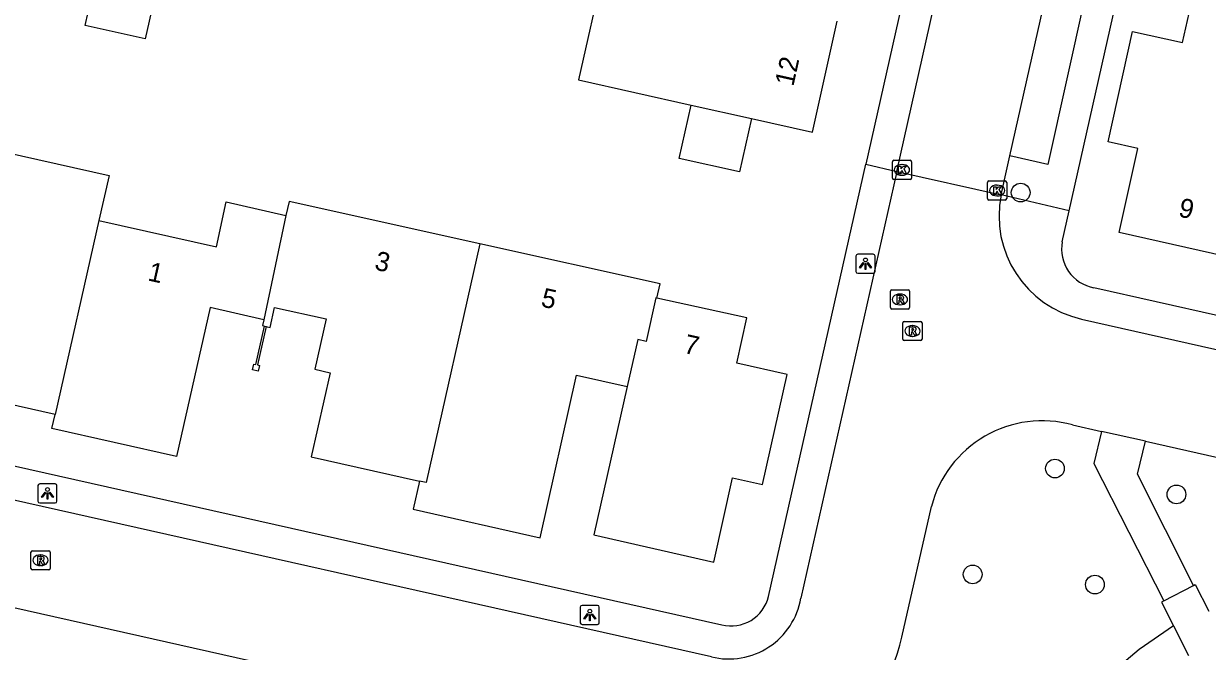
# Model space of a CAD drawing. Extents: x 161771 to 163125, y 382479 to 383177.
# Drawn here: x 162643.4 to 162705.3, y 382592.9 to 382625.6 of the extents above; entities that cross this region are included whole.
import ezdxf

# ---------------------------------------------------------------- set-up
doc = ezdxf.new("R2010")
doc.units = 0
for name, color, linetype in [('IMGEO_Boom', 7, 'Continuous'), ('IMGEO_Kolk', 7, 'Continuous'), ('IMGEO_Lichtpunt', 7, 'Continuous'), ('IMGEO_Muur', 7, 'Continuous'), ('IMGEO_Pand', 7, 'Continuous'), ('IMGEO_Pand_nummerreeks', 7, 'Continuous'), ('IMGEO_Rijbaan_lokaal_open', 7, 'Continuous'), ('IMGEO_Rioolput', 7, 'Continuous'), ('IMGEO_Voetpad_gesloten', 7, 'Continuous'), ('IMGEO_Voetpad_halfverhard', 7, 'Continuous'), ('IMGEO_Voetpad_open', 7, 'Continuous')]:
    doc.layers.add(name, color=color, linetype=linetype)

msp = doc.modelspace()

# ---------------------------------------------------------------- linework, layer by layer
at = {"layer": 'IMGEO_Boom'}
for centre in [(162695.497, 382616.816), (162697.289, 382602.402), (162703.637, 382601.05), (162692.99, 382596.873), (162699.378, 382596.341)]:
    msp.add_circle(centre, 0.489, dxfattribs=at)
at = {"layer": 'IMGEO_Kolk'}
for p, q in [((162688.794, 382617.578), (162688.794, 382618.43)), ((162688.869, 382618.504), (162689.721, 382618.504)), ((162689.282, 382618.284), (162689.307, 382618.284)), ((162689.795, 382618.43), (162689.795, 382617.578)), ((162689.305, 382617.724), (162689.28, 382617.724)), ((162689.721, 382617.504), (162688.869, 382617.504)), ((162693.766, 382616.499), (162693.766, 382617.351)), ((162693.841, 382617.425), (162694.693, 382617.425)), ((162694.254, 382617.205), (162694.279, 382617.205)), ((162694.767, 382617.351), (162694.767, 382616.499)), ((162694.693, 382616.425), (162693.841, 382616.425)), ((162694.277, 382616.645), (162694.252, 382616.645))]:
    msp.add_line(p, q, dxfattribs=at)
for points in [[(162688.794, 382617.578), (162688.794, 382618.43)], [(162688.869, 382618.504), (162689.721, 382618.504)], [(162689.115, 382618.204), (162689.238, 382618.204), (162689.238, 382618.053), (162689.368, 382618.204), (162689.532, 382618.204), (162689.386, 382618.053), (162689.539, 382617.804), (162689.387, 382617.804), (162689.302, 382617.968), (162689.238, 382617.901), (162689.238, 382617.804), (162689.115, 382617.804), (162689.115, 382618.204)], [(162689.795, 382618.43), (162689.795, 382617.578)], [(162689.721, 382617.504), (162688.869, 382617.504)], [(162693.766, 382616.499), (162693.766, 382617.351)], [(162693.841, 382617.425), (162694.693, 382617.425)], [(162694.087, 382617.125), (162694.21, 382617.125), (162694.21, 382616.974), (162694.34, 382617.125), (162694.504, 382617.125), (162694.358, 382616.974), (162694.511, 382616.725), (162694.359, 382616.725), (162694.274, 382616.889), (162694.21, 382616.822), (162694.21, 382616.725), (162694.087, 382616.725), (162694.087, 382617.125)], [(162694.767, 382617.351), (162694.767, 382616.499)], [(162694.693, 382616.425), (162693.841, 382616.425)]]:
    msp.add_lwpolyline(points, dxfattribs=at)
for centre, start, end in [((162688.871, 382618.428), 91.55205, 178.44795), ((162688.871, 382618.428), 91.55205, 178.44795), ((162689.719, 382618.428), 1.55205, 88.44795), ((162689.719, 382618.428), 1.55205, 88.44795), ((162688.871, 382617.58), 181.55205, 268.44795), ((162688.871, 382617.58), 181.55205, 268.44795), ((162689.719, 382617.58), 271.55205, 358.44795), ((162689.719, 382617.58), 271.55205, 358.44795), ((162693.843, 382617.349), 91.55205, 178.44795), ((162693.843, 382617.349), 91.55205, 178.44795), ((162694.691, 382617.349), 1.55205, 88.44795), ((162694.691, 382617.349), 1.55205, 88.44795), ((162693.843, 382616.501), 181.55205, 268.44795), ((162693.843, 382616.501), 181.55205, 268.44795), ((162694.691, 382616.501), 271.55205, 358.44795), ((162694.691, 382616.501), 271.55205, 358.44795)]:
    msp.add_arc(centre, 0.0765, start, end, dxfattribs=at)
for centre, major_axis, ratio, start_param, end_param in [((162689.281, 382618.004), (-0.387, 0.002), 0.722429, 4.712389, 7.853982), ((162689.306, 382618.004), (-0.39, 0.002), 0.717154, 1.570796, 4.712389), ((162694.253, 382616.925), (-0.387, 0.002), 0.722429, 4.712389, 7.853982), ((162694.278, 382616.925), (-0.39, 0.002), 0.717154, 1.570796, 4.712389)]:
    msp.add_ellipse(centre, major_axis=major_axis, ratio=ratio, start_param=start_param, end_param=end_param, dxfattribs=at)
at = {"layer": 'IMGEO_Lichtpunt'}
for p, q in [((162686.89, 382613.501), (162686.89, 382612.694)), ((162686.89, 382613.501), (162686.89, 382612.694)), ((162687.792, 382613.596), (162686.984, 382613.596)), ((162687.792, 382613.596), (162686.984, 382613.596)), ((162687.886, 382612.694), (162687.886, 382613.501)), ((162687.886, 382612.694), (162687.886, 382613.501)), ((162686.984, 382612.6), (162687.792, 382612.6)), ((162686.984, 382612.6), (162687.792, 382612.6)), ((162644.144, 382601.509), (162644.144, 382600.702)), ((162644.144, 382601.509), (162644.144, 382600.702)), ((162645.046, 382601.604), (162644.238, 382601.604)), ((162645.046, 382601.604), (162644.238, 382601.604)), ((162645.14, 382600.702), (162645.14, 382601.509)), ((162645.14, 382600.702), (162645.14, 382601.509)), ((162644.238, 382600.608), (162645.046, 382600.608)), ((162644.238, 382600.608), (162645.046, 382600.608)), ((162672.483, 382595.158), (162672.483, 382594.351)), ((162672.483, 382595.158), (162672.483, 382594.351)), ((162673.385, 382595.253), (162672.577, 382595.253)), ((162673.385, 382595.253), (162672.577, 382595.253)), ((162673.479, 382594.351), (162673.479, 382595.158)), ((162673.479, 382594.351), (162673.479, 382595.158)), ((162672.577, 382594.257), (162673.385, 382594.257)), ((162672.577, 382594.257), (162673.385, 382594.257))]:
    msp.add_line(p, q, dxfattribs=at)
for points in [[(162687.264, 382613.165), (162687.303, 382613.137), (162687.115, 382612.875), (162687.077, 382612.902), (162687.264, 382613.165)], [(162687.366, 382613.117), (162687.413, 382613.117), (162687.413, 382612.795), (162687.366, 382612.795), (162687.366, 382613.117)], [(162687.476, 382613.137), (162687.514, 382613.164), (162687.701, 382612.902), (162687.662, 382612.874), (162687.476, 382613.137)], [(162644.518, 382601.173), (162644.557, 382601.145), (162644.369, 382600.883), (162644.331, 382600.91), (162644.518, 382601.173)], [(162644.62, 382601.125), (162644.667, 382601.125), (162644.667, 382600.803), (162644.62, 382600.803), (162644.62, 382601.125)], [(162644.73, 382601.145), (162644.768, 382601.172), (162644.955, 382600.91), (162644.916, 382600.882), (162644.73, 382601.145)], [(162672.857, 382594.822), (162672.896, 382594.794), (162672.708, 382594.532), (162672.67, 382594.559), (162672.857, 382594.822)], [(162672.959, 382594.774), (162673.006, 382594.774), (162673.006, 382594.452), (162672.959, 382594.452), (162672.959, 382594.774)], [(162673.069, 382594.794), (162673.107, 382594.821), (162673.294, 382594.559), (162673.255, 382594.531), (162673.069, 382594.794)]]:
    msp.add_lwpolyline(points, dxfattribs=at)
for centre in [(162687.389, 382613.299), (162644.643, 382601.307), (162672.982, 382594.956)]:
    msp.add_circle(centre, 0.0994, dxfattribs=at)
for centre, start, end in [((162686.984, 382613.501), 90, 180), ((162686.984, 382613.501), 90, 180), ((162687.792, 382613.501), 0, 90), ((162687.792, 382613.501), 0, 90), ((162686.984, 382612.694), 180, 270), ((162686.984, 382612.694), 180, 270), ((162687.792, 382612.694), 270, 0), ((162687.792, 382612.694), 270, 360), ((162644.238, 382601.509), 90, 180), ((162644.238, 382601.509), 90, 180), ((162645.046, 382601.509), 0, 90), ((162645.046, 382601.509), 0, 90), ((162644.238, 382600.702), 180, 270), ((162644.238, 382600.702), 180, 270), ((162645.046, 382600.702), 270, 0), ((162645.046, 382600.702), 270, 360), ((162672.577, 382595.158), 90, 180), ((162672.577, 382595.158), 90, 180), ((162673.385, 382595.158), 0, 90), ((162673.385, 382595.158), 0, 90), ((162672.577, 382594.351), 180, 270), ((162672.577, 382594.351), 180, 270), ((162673.385, 382594.351), 270, 0), ((162673.385, 382594.351), 270, 360)]:
    msp.add_arc(centre, 0.0946, start, end, dxfattribs=at)
at = {"layer": 'IMGEO_Muur'}
msp.add_lwpolyline([(162656.074, 382609.82), (162655.618, 382607.812), (162655.725, 382607.789), (162655.66, 382607.486), (162655.356, 382607.552), (162655.422, 382607.855), (162655.529, 382607.831), (162655.989, 382609.84)], dxfattribs=at)
at = {"layer": 'IMGEO_Pand'}
for points in [[(162650.371, 382627.635), (162649.747, 382624.85), (162646.619, 382625.551), (162647.246, 382628.349)], [(162673.704, 382628.507), (162672.4, 382622.706), (162678.278, 382621.384)], [(162710.432, 382625.633), (162707.605, 382613.165), (162700.638, 382614.728), (162701.626, 382619.12), (162700.067, 382619.47), (162701.344, 382625.235), (162703.961, 382624.656), (162704.476, 382626.979), (162710.432, 382625.633)], [(162681.435, 382620.69), (162684.627, 382619.975), (162685.917, 382625.767)], [(162681.435, 382620.69), (162680.811, 382617.902), (162677.652, 382618.597), (162678.278, 382621.384)], [(162678.278, 382621.384), (162681.435, 382620.69)], [(162645.039, 382605.232), (162639.381, 382606.499), (162640.375, 382610.88), (162639.593, 382611.056), (162641.406, 382619.157), (162647.86, 382617.708), (162647.333, 382615.362)], [(162647.333, 382615.362), (162653.47, 382613.984), (162653.988, 382616.329), (162657.106, 382615.611)], [(162667.237, 382614.136), (162657.275, 382616.343), (162657.106, 382615.611)], [(162647.333, 382615.362), (162645.039, 382605.232)], [(162657.106, 382615.611), (162655.952, 382610.178)], [(162667.237, 382614.136), (162664.438, 382601.666), (162664.081, 382601.746)], [(162676.492, 382611.31), (162676.655, 382612.049), (162667.237, 382614.136)], [(162655.952, 382610.178), (162653.139, 382610.808), (162651.388, 382603.039), (162644.87, 382604.496), (162645.039, 382605.232)], [(162656.074, 382609.82), (162656.125, 382609.808), (162656.279, 382609.774), (162656.512, 382610.819), (162659.21, 382610.215), (162658.62, 382607.587), (162659.407, 382607.401), (162658.418, 382603.012), (162664.081, 382601.746)], [(162674.938, 382606.685), (162673.19, 382598.931), (162679.46, 382597.52), (162680.433, 382601.914), (162682.005, 382601.565), (162683.298, 382607.322), (162680.674, 382607.912), (162681.194, 382610.274), (162676.492, 382611.31)], [(162676.492, 382611.31), (162676.437, 382611.322), (162675.924, 382609.038), (162675.488, 382609.136), (162674.938, 382606.685)], [(162655.952, 382610.178), (162655.883, 382609.871), (162655.99, 382609.846), (162655.989, 382609.84)], [(162655.989, 382609.84), (162656.074, 382609.82)], [(162664.081, 382601.746), (162663.752, 382600.283), (162670.388, 382598.788), (162672.288, 382607.28), (162674.938, 382606.685)]]:
    msp.add_lwpolyline(points, dxfattribs=at)
at = {"layer": 'IMGEO_Rijbaan_lokaal_open'}
for points in [[(162689.019, 382617.923), (162702.214, 382676.655)], [(162694.939, 382618.734), (162698.882, 382636.297)], [(162694.482, 382616.696), (162694.939, 382618.734)], [(162689.019, 382617.923), (162684.012, 382595.638)], [(162689.019, 382617.923), (162694.482, 382616.696)], [(162698.683, 382610.206), (162734.913, 382602.051), (162744.564, 382599.889)], [(162698.204, 382604.683), (162699.728, 382604.34)], [(162702.016, 382603.824), (162699.728, 382604.34)], [(162702.016, 382603.824), (162733.879, 382596.633), (162744.459, 382594.266)], [(162679.337, 382592.566), (162638.683, 382601.698), (162638.475, 382601.75), (162637.694, 382601.947)], [(162689.294, 382593.598), (162690.834, 382600.42)], [(162636.275, 382596.622), (162679.285, 382586.967)]]:
    msp.add_lwpolyline(points, dxfattribs=at)
for centre, radius, start, end in [((162699.879, 382615.585), 5.51, 168.36348, 257.46677), ((162696.624, 382598.912), 5.983, 74.68822, 165.4042), ((162680.251, 382596.268), 3.813, 256.131, 350.48782), ((162680.847, 382595.479), 8.654, 259.60538, 347.44387)]:
    msp.add_arc(centre, radius, start, end, dxfattribs=at)
at = {"layer": 'IMGEO_Rioolput'}
for p, q in [((162688.689, 382610.809), (162688.689, 382611.661)), ((162688.764, 382611.735), (162689.616, 382611.735)), ((162689.177, 382611.515), (162689.202, 382611.515)), ((162689.69, 382611.661), (162689.69, 382610.809)), ((162689.2, 382610.955), (162689.175, 382610.955)), ((162689.616, 382610.735), (162688.764, 382610.735)), ((162689.341, 382609.161), (162689.341, 382610.013)), ((162689.416, 382610.087), (162690.268, 382610.087)), ((162689.829, 382609.867), (162689.854, 382609.867)), ((162690.342, 382610.013), (162690.342, 382609.161)), ((162690.268, 382609.087), (162689.416, 382609.087)), ((162689.852, 382609.307), (162689.827, 382609.307)), ((162643.781, 382597.184), (162643.781, 382598.036)), ((162643.856, 382598.11), (162644.708, 382598.11)), ((162644.269, 382597.89), (162644.294, 382597.89)), ((162644.782, 382598.036), (162644.782, 382597.184)), ((162644.292, 382597.33), (162644.267, 382597.33)), ((162644.708, 382597.11), (162643.856, 382597.11))]:
    msp.add_line(p, q, dxfattribs=at)
for points in [[(162688.689, 382610.809), (162688.689, 382611.661)], [(162688.764, 382611.735), (162689.616, 382611.735)], [(162689.278, 382611.433), (162689.026, 382611.435), (162689.026, 382611.035)], [(162689.69, 382611.661), (162689.69, 382610.809)], [(162689.026, 382611.035), (162689.15, 382611.035), (162689.15, 382611.197), (162689.161, 382611.197)], [(162689.204, 382611.354), (162689.15, 382611.354), (162689.15, 382611.273)], [(162689.15, 382611.273), (162689.202, 382611.273)], [(162689.208, 382611.168), (162689.279, 382611.035), (162689.419, 382611.035), (162689.354, 382611.161)], [(162689.616, 382610.735), (162688.764, 382610.735)], [(162689.341, 382609.161), (162689.341, 382610.013)], [(162689.416, 382610.087), (162690.268, 382610.087)], [(162689.93, 382609.785), (162689.678, 382609.787), (162689.678, 382609.387)], [(162689.678, 382609.387), (162689.802, 382609.387), (162689.802, 382609.549), (162689.813, 382609.549)], [(162689.856, 382609.706), (162689.802, 382609.706), (162689.802, 382609.625)], [(162689.802, 382609.625), (162689.854, 382609.625)], [(162690.342, 382610.013), (162690.342, 382609.161)], [(162690.268, 382609.087), (162689.416, 382609.087)], [(162689.86, 382609.52), (162689.931, 382609.387), (162690.071, 382609.387), (162690.006, 382609.513)], [(162643.781, 382597.184), (162643.781, 382598.036)], [(162643.856, 382598.11), (162644.708, 382598.11)], [(162644.37, 382597.808), (162644.118, 382597.81), (162644.118, 382597.41)], [(162644.782, 382598.036), (162644.782, 382597.184)], [(162644.118, 382597.41), (162644.242, 382597.41), (162644.242, 382597.572), (162644.253, 382597.572)], [(162644.296, 382597.729), (162644.242, 382597.729), (162644.242, 382597.648)], [(162644.242, 382597.648), (162644.294, 382597.648)], [(162644.3, 382597.543), (162644.371, 382597.41), (162644.511, 382597.41), (162644.446, 382597.536)], [(162644.708, 382597.11), (162643.856, 382597.11)]]:
    msp.add_lwpolyline(points, dxfattribs=at)
for centre, radius, start, end in [((162688.766, 382611.659), 0.0765, 91.55205, 178.44795), ((162688.766, 382611.659), 0.0765, 91.55205, 178.44795), ((162689.277, 382611.323), 0.109, 350.36119, 89.41601), ((162689.614, 382611.659), 0.0765, 1.55205, 88.44795), ((162689.614, 382611.659), 0.0765, 1.55205, 88.44795), ((162688.766, 382610.811), 0.0765, 181.55205, 268.44795), ((162688.766, 382610.811), 0.0765, 181.55205, 268.44795), ((162689.16, 382611.144), 0.0533, 26.02933, 88.69889), ((162689.186, 382611.462), 0.19, 274.7715, 282.96867), ((162689.21, 382611.258), 0.0964, 77.00612, 93.18647), ((162689.224, 382611.315), 0.0378, 276.66336, 79.67722), ((162689.275, 382611.323), 0.112, 277.58423, 350.98172), ((162689.259, 382611.108), 0.108, 29.51342, 73.79051), ((162689.614, 382610.811), 0.0765, 271.55205, 358.44795), ((162689.614, 382610.811), 0.0765, 271.55205, 358.44795), ((162689.418, 382610.011), 0.0765, 91.55205, 178.44795), ((162689.418, 382610.011), 0.0765, 91.55205, 178.44795), ((162689.812, 382609.496), 0.0533, 26.02933, 88.69889), ((162689.838, 382609.814), 0.19, 274.7715, 282.96867), ((162689.862, 382609.61), 0.0964, 77.00612, 93.18647), ((162689.876, 382609.667), 0.0378, 276.66336, 79.67722), ((162689.929, 382609.675), 0.109, 350.36119, 89.41601), ((162689.927, 382609.675), 0.112, 277.58423, 350.98172), ((162689.911, 382609.46), 0.108, 29.51342, 73.79051), ((162690.266, 382610.011), 0.0765, 1.55205, 88.44795), ((162690.266, 382610.011), 0.0765, 1.55205, 88.44795), ((162689.418, 382609.163), 0.0765, 181.55205, 268.44795), ((162689.418, 382609.163), 0.0765, 181.55205, 268.44795), ((162690.266, 382609.163), 0.0765, 271.55205, 358.44795), ((162690.266, 382609.163), 0.0765, 271.55205, 358.44795), ((162643.858, 382598.034), 0.0765, 91.55205, 178.44795), ((162643.858, 382598.034), 0.0765, 91.55205, 178.44795), ((162644.369, 382597.698), 0.109, 350.36119, 89.41601), ((162644.706, 382598.034), 0.0765, 1.55205, 88.44795), ((162644.706, 382598.034), 0.0765, 1.55205, 88.44795), ((162643.858, 382597.186), 0.0765, 181.55205, 268.44795), ((162643.858, 382597.186), 0.0765, 181.55205, 268.44795), ((162644.252, 382597.519), 0.0533, 26.02933, 88.69889), ((162644.278, 382597.837), 0.19, 274.7715, 282.96867), ((162644.302, 382597.633), 0.0964, 77.00612, 93.18647), ((162644.316, 382597.69), 0.0378, 276.66336, 79.67722), ((162644.367, 382597.698), 0.112, 277.58423, 350.98172), ((162644.351, 382597.483), 0.108, 29.51342, 73.79051), ((162644.706, 382597.186), 0.0765, 271.55205, 358.44795), ((162644.706, 382597.186), 0.0765, 271.55205, 358.44795)]:
    msp.add_arc(centre, radius, start, end, dxfattribs=at)
for centre, major_axis, ratio, start_param, end_param in [((162689.176, 382611.235), (-0.387, 0.002), 0.722429, 4.712389, 7.853982), ((162689.201, 382611.235), (-0.39, 0.002), 0.717154, 1.570796, 4.712389), ((162689.828, 382609.587), (-0.387, 0.002), 0.722429, 4.712389, 7.853982), ((162689.853, 382609.587), (-0.39, 0.002), 0.717154, 1.570796, 4.712389), ((162644.268, 382597.61), (-0.387, 0.002), 0.722429, 4.712389, 7.853982), ((162644.293, 382597.61), (-0.39, 0.002), 0.717154, 1.570796, 4.712389)]:
    msp.add_ellipse(centre, major_axis=major_axis, ratio=ratio, start_param=start_param, end_param=end_param, dxfattribs=at)
at = {"layer": 'IMGEO_Voetpad_gesloten'}
for points in [[(162702.977, 382595.492), (162704.535, 382596.297)], [(162704.535, 382596.297), (162704.615, 382596.339), (162705.324, 382594.947)], [(162702.977, 382595.492), (162702.851, 382595.427), (162703.482, 382594.186)], [(162703.482, 382594.186), (162704.267, 382592.643)]]:
    msp.add_lwpolyline(points, dxfattribs=at)
at = {"layer": 'IMGEO_Voetpad_halfverhard'}
msp.add_lwpolyline([(162703.482, 382594.186), (162701.691, 382592.943)], dxfattribs=at)
msp.add_arc((162706.088, 382587.005), 7.389, 126.52082, 162.7431, dxfattribs=at)
at = {"layer": 'IMGEO_Voetpad_open'}
for points in [[(162698.037, 382615.869), (162712.056, 382678.166)], [(162695.368, 382653.689), (162687.403, 382618.3)], [(162698.882, 382636.297), (162700.827, 382635.884), (162696.914, 382618.279), (162694.939, 382618.734)], [(162682.322, 382595.727), (162687.403, 382618.3)], [(162687.403, 382618.3), (162689.019, 382617.923)], [(162698.037, 382615.869), (162694.482, 382616.696)], [(162697.672, 382614.248), (162698.037, 382615.869)], [(162744.618, 382601.689), (162735.148, 382603.794), (162699.324, 382611.848)], [(162699.728, 382604.34), (162699.319, 382602.659), (162702.977, 382595.492)], [(162637.885, 382603.658), (162638.85, 382603.441), (162679.881, 382594.237)], [(162704.535, 382596.297), (162701.604, 382602.11), (162702.016, 382603.824)]]:
    msp.add_lwpolyline(points, dxfattribs=at)
for centre, radius, start, end in [((162699.682, 382613.863), 2.046, 169.14951, 259.93235), ((162680.365, 382596.188), 2.01, 256.06437, 346.73588)]:
    msp.add_arc(centre, radius, start, end, dxfattribs=at)

# ---------------------------------------------------------------- texts
at = {"layer": 'IMGEO_Pand_nummerreeks'}
for s, rotation, p in [('12', 77.44098, (162683.615, 382622.329)), ('9', 347.35482, (162703.697, 382615.579)), ('3', 347.50952, (162661.689, 382612.804)), ('1', 347.34336, (162649.841, 382612.236)), ('5', 347.50952, (162670.386, 382610.877)), ('7', 347.57255, (162677.841, 382608.452))]:
    msp.add_text(s, height=1, rotation=rotation, dxfattribs=at).set_placement(p)

doc.saveas('drawing.dxf')
